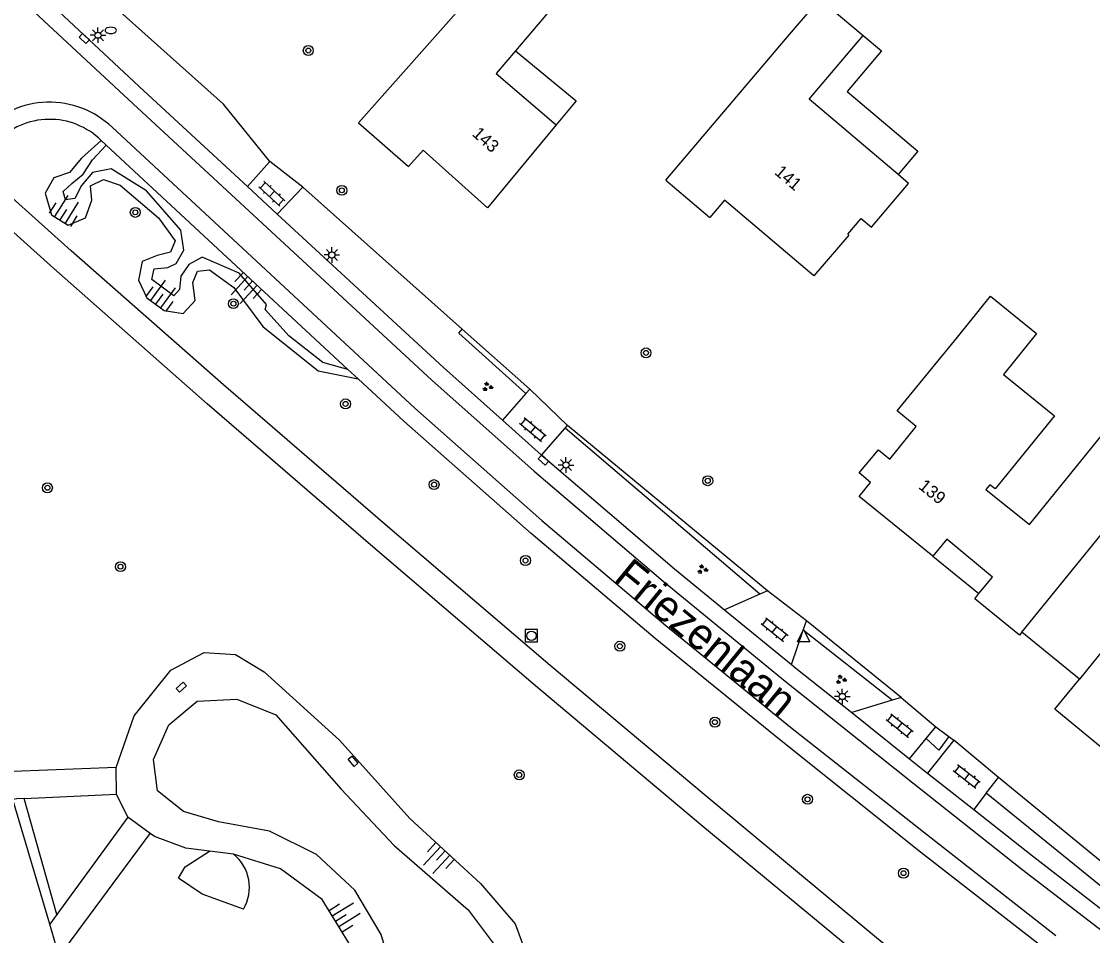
# Model space of a CAD drawing. Extents: x 131000 to 133013, y 393000 to 396501.
# Drawn here: x 131370.3 to 131456.4, y 396360.5 to 396434 of the extents above; entities that cross this region are included whole.
import ezdxf

# ---------------------------------------------------------------- set-up
doc = ezdxf.new("R2010")
doc.units = 0
for name, color, linetype in [('gg-afsc-erfafscheiding', 7, 'Continuous'), ('gg-afsc-hekwerk', 7, 'Continuous'), ('gg-anno-huisnummerreeks BGT', 7, 'Continuous'), ('gg-anno-openbare ruimte label', 7, 'Continuous'), ('gg-bbg-gedigitaliseerde bebouwing', 7, 'Continuous'), ('gg-bbg-hoofdgebouw', 7, 'Continuous'), ('gg-bbg-luifel en loopbrug', 7, 'Continuous'), ('gg-knt-bovenkant onderkant talud', 7, 'Continuous'), ('gg-knt-verharding', 7, 'Continuous'), ('gg-knt-verharding nz', 7, 'Continuous'), ('gt-grn-groengrens', 7, 'Continuous'), ('gt-symb-boom', 7, 'Continuous'), ('gt-symb-brandkraan', 7, 'Continuous'), ('gt-symb-groenvak', 7, 'Continuous'), ('gt-symb-klinker verharding', 7, 'Continuous'), ('gt-symb-kolk', 7, 'Continuous'), ('gt-symb-kolk center center', 7, 'Continuous'), ('gt-symb-lichtmast', 7, 'Continuous'), ('gt-symb-rioolschacht', 7, 'Continuous'), ('gt-symb-talud symbool', 7, 'Continuous'), ('gt-symb-waterafsluiter', 7, 'Continuous')]:
    doc.layers.add(name, color=color, linetype=linetype)

# ---------------------------------------------------------------- blocks, each defined once
blk = doc.blocks.new('gt0-BOOM')
at = {"layer": 'gt-symb-boom'}
for radius in [0.4, 0.2]:
    blk.add_circle((0, 0), radius, dxfattribs=at)
blk = doc.blocks.new('gt0-KOLK')
at = {"layer": 'gt-symb-kolk'}
blk.add_lwpolyline([(0, 0), (0.375, 0), (0.375, 0.4), (-0.375, 0.4), (-0.375, 0), (0, 0)], dxfattribs=at)
blk = doc.blocks.new('gt0-LMAST')
at = {"layer": 'gt-symb-lichtmast'}
for p, q in [((-0.182, 0.173), (-0.447, 0.438)), ((-0.005, 0.246), (-0.005, 0.621)), ((0.172, 0.173), (0.437, 0.438)), ((-0.255, -0.004), (-0.63, -0.004)), ((-0.182, -0.181), (-0.447, -0.446)), ((-0.005, -0.254), (-0.005, -0.629)), ((0.437, -0.446), (0.172, -0.181)), ((0.245, -0.004), (0.62, -0.004))]:
    blk.add_line(p, q, dxfattribs=at)
blk.add_circle((-0.005, -0.004), 0.25, dxfattribs=at)
blk = doc.blocks.new('gt0-BR')
at = {"layer": 'gt-symb-brandkraan'}
for centre, radius, start, end in [((-0.244, 0), 0.206, 107.56694, 252.43307), ((0.599, -2.664), 3, 106.89205, 107.56694), ((0, -0.691), 0.938, 73.10799, 106.89205), ((-0.599, -2.664), 3, 72.43309, 73.10799), ((0.244, 0), 0.206, 287.56695, 72.43309), ((0.599, 2.664), 3, 252.43307, 253.10797), ((0, 0.691), 0.938, 253.10797, 286.89206), ((-0.599, 2.664), 3, 286.89206, 287.56695)]:
    blk.add_arc(centre, radius, start, end, dxfattribs=at)
blk = doc.blocks.new('gt0-TALUD_1')
at = {"layer": 'gt-symb-talud symbool'}
for p, q in [((-1, -1), (-1, 0)), ((-0.5, -2), (-0.5, 0)), ((0, -1), (0, 0)), ((0.5, -2), (0.5, 0)), ((1, -1), (1, 0))]:
    blk.add_line(p, q, dxfattribs=at)
blk = doc.blocks.new('gt0-KL1')
at = {"layer": 'gt-symb-klinker verharding'}
for p, q in [((-1.15, 0.3), (1.15, 0.3)), ((-1, -0.3), (-1, 0.3)), ((-0.5, 0.3), (-0.5, 0.45)), ((0, -0.3), (0, 0.3)), ((0.5, 0.3), (0.5, 0.45)), ((1, -0.3), (1, 0.3)), ((-1.15, -0.3), (1.15, -0.3)), ((-0.5, -0.45), (-0.5, -0.3)), ((0.5, -0.45), (0.5, -0.3))]:
    blk.add_line(p, q, dxfattribs=at)
blk = doc.blocks.new('gt0-GRVAK')
at = {"layer": 'gt-symb-groenvak'}
for p, q in [((-0.11, 0.189), (-0.228, 0.24)), ((-0.182, 0.153), (0.088, 0.153)), ((-0.091, 0.211), (-0.156, 0.322)), ((-0.047, 0.214), (-0.047, 0.393)), ((-0.004, 0.211), (0.061, 0.322)), ((0.015, 0.189), (0.133, 0.24)), ((0.262, -0.052), (0.197, 0.059)), ((0.305, -0.049), (0.305, 0.13)), ((0.349, -0.052), (0.414, 0.059)), ((-0.245, -0.228), (-0.363, -0.177)), ((-0.318, -0.264), (-0.047, -0.264)), ((-0.226, -0.206), (-0.291, -0.095)), ((-0.183, -0.203), (-0.183, -0.024)), ((-0.139, -0.206), (-0.074, -0.095)), ((-0.12, -0.228), (-0.002, -0.177)), ((0.243, -0.074), (0.125, -0.023)), ((0.17, -0.11), (0.441, -0.11)), ((0.368, -0.074), (0.486, -0.023))]:
    blk.add_line(p, q, dxfattribs=at)
blk = doc.blocks.new('gt0-KOLKCC')
at = {"layer": 'gt-symb-kolk center center'}
blk.add_lwpolyline([(-0.375, 0.2), (0.375, 0.2), (0.375, -0.2), (-0.375, -0.2)], close=True, dxfattribs=at)
blk = doc.blocks.new('gt0-WAFSL')
at = {"layer": 'gt-symb-waterafsluiter'}
for p, q in [((-0.5, -0.333), (0, 0.667)), ((0, 0.667), (0.5, -0.333)), ((0.5, -0.333), (-0.5, -0.333))]:
    blk.add_line(p, q, dxfattribs=at)
blk = doc.blocks.new('gt0-RS')
at = {"layer": 'gt-symb-rioolschacht'}
blk.add_lwpolyline([(-0.5, -0.5), (0.5, -0.5), (0.5, 0.5), (-0.5, 0.5)], close=True, dxfattribs=at)
blk.add_circle((0, 0), 0.375, dxfattribs=at)

msp = doc.modelspace()

# ---------------------------------------------------------------- linework, layer by layer
at = {"layer": 'gg-afsc-erfafscheiding'}
for p, q in [((131390.276, 396422.699), (131386.569, 396427.3)), ((131405.732, 396409.242), (131392.914, 396420.635)), ((131411.156, 396404.422), (131405.732, 396409.242)), ((131430.253, 396388.229), (131414.194, 396401.499)), ((131440.975, 396379.662), (131433.379, 396385.818)), ((131440.975, 396379.662), (131443.774, 396377.308)), ((131459.468, 396364.463), (131448.798, 396373.248))]:
    msp.add_line(p, q, dxfattribs=at)
at = {"layer": 'gg-afsc-hekwerk'}
for p, q in [((131386.569, 396427.3), (131375.736, 396437.001)), ((131455.295, 396381.122), (131450.686, 396384.915))]:
    msp.add_line(p, q, dxfattribs=at)
at = {"layer": 'gg-bbg-gedigitaliseerde bebouwing'}
for p, q in [((131422.08, 396421.2), (131431.697, 396432.534)), ((131413.283, 396425.658), (131407.76, 396418.97)), ((131440.653, 396402.68), (131445.503, 396408.603)), ((131449.191, 396405.609), (131453.292, 396402.281)), ((131447.792, 396396.375), (131451.276, 396393.549)), ((131450.686, 396384.915), (131458.103, 396394.06))]:
    msp.add_line(p, q, dxfattribs=at)
for points in [[(131411.796, 396442.059), (131415.917, 396438.564), (131410.011, 396431.602)], [(131431.697, 396432.534), (131434.447, 396435.775), (131437.931, 396432.818)], [(131440.728, 396421.647), (131433.591, 396427.703), (131437.931, 396432.818)], [(131410.011, 396431.602), (131408.458, 396429.772), (131413.283, 396425.658)], [(131438.6, 396417.42), (131441.576, 396420.928), (131440.728, 396421.647)], [(131445.503, 396408.603), (131448.159, 396411.877), (131451.848, 396408.883), (131449.191, 396405.609)], [(131451.276, 396393.549), (131459.633, 396403.853), (131463.007, 396401.116)], [(131453.292, 396402.281), (131448.524, 396396.403), (131448.096, 396396.75), (131447.792, 396396.375)], [(131464.111, 396369.842), (131472.818, 396380.576), (131461.981, 396389.366), (131455.295, 396381.122)]]:
    msp.add_lwpolyline(points, dxfattribs=at)
at = {"layer": 'gg-bbg-hoofdgebouw'}
for p, q in [((131397.39, 396425.81), (131411.796, 396442.059)), ((131422.08, 396421.2), (131425.615, 396418.202))]:
    msp.add_line(p, q, dxfattribs=at)
for points in [[(131397.39, 396425.81), (131401.41, 396422.31), (131402.58, 396423.62), (131407.76, 396418.97)], [(131436.686, 396416.867), (131436.781, 396416.787), (131433.967, 396413.511), (131426.799, 396419.599), (131425.615, 396418.202)], [(131436.686, 396416.867), (131437.76, 396418.13), (131438.6, 396417.42)], [(131443.532, 396391.002), (131437.614, 396395.802), (131438.508, 396396.936), (131437.616, 396397.698), (131439.15, 396399.56), (131440.076, 396398.797), (131442.179, 396401.412), (131440.653, 396402.68)], [(131447.23, 396388.002), (131448.312, 396389.331), (131444.641, 396392.368), (131443.532, 396391.002)], [(131450.686, 396384.915), (131450.483, 396384.665), (131446.893, 396387.588), (131447.23, 396388.002)], [(131464.111, 396369.842), (131453.329, 396378.718), (131455.295, 396381.122)]]:
    msp.add_lwpolyline(points, dxfattribs=at)
at = {"layer": 'gg-bbg-luifel en loopbrug'}
msp.add_line((131443.532, 396391.002), (131447.23, 396388.002), dxfattribs=at)
for points in [[(131437.931, 396432.818), (131439.395, 396431.576), (131436.646, 396428.335)], [(131410.011, 396431.602), (131414.875, 396427.586), (131413.283, 396425.658)], [(131436.646, 396428.335), (131442.319, 396423.521), (131440.728, 396421.647)]]:
    msp.add_lwpolyline(points, dxfattribs=at)
at = {"layer": 'gg-knt-bovenkant onderkant talud'}
for p, q in [((131378.87, 396370.046), (131377.958, 396371.885)), ((131387.354, 396367.086), (131385.436, 396367.325))]:
    msp.add_line(p, q, dxfattribs=at)
for points in [[(131376.727, 396424.398), (131375.156, 396422.982), (131374.188, 396421.807), (131372.922, 396421.387), (131372.236, 396420.165), (131372.731, 396418.432), (131374.082, 396417.59), (131375.46, 396418.188), (131375.987, 396419.599), (131375.887, 396420.747), (131376.927, 396421.267), (131378.254, 396420.809), (131381.328, 396418.168), (131382.671, 396416.32), (131382.299, 396415.423), (131381.217, 396415.148), (131380.036, 396414.669), (131379.741, 396413.181), (131380.401, 396411.761), (131381.798, 396410.74), (131383.319, 396410.489), (131384.281, 396411.537), (131384.081, 396412.989), (131384.464, 396413.886), (131385.429, 396413.995), (131387.385, 396412.582), (131389.714, 396409.439), (131394.166, 396405.889), (131397.38, 396405.239)], [(131396.554, 396406.005), (131394.539, 396406.555), (131391.802, 396408.7), (131389.909, 396410.824), (131390.002, 396411.225), (131387.819, 396413.727), (131384.847, 396415.031), (131383.763, 396414.439), (131383.124, 396413.482), (131383.034, 396412.411), (131382.556, 396411.926), (131380.804, 396413.213), (131380.995, 396414.077), (131382.097, 396414.181), (131382.741, 396414.512), (131383.357, 396415.581), (131383.124, 396417.179), (131380.372, 396420.336), (131377.546, 396422.118), (131376.033, 396421.807), (131375.159, 396420.773), (131374.62, 396419.72), (131373.876, 396419.631), (131373.686, 396420.299), (131374.378, 396420.936), (131375.298, 396421.678), (131376.039, 396422.847), (131377.13, 396424.024)], [(131377.925, 396374.043), (131379.373, 396378.177), (131382.313, 396381.845), (131384.997, 396383.27), (131387.51, 396383.111), (131389.81, 396381.73), (131395.885, 396376.241), (131401.508, 396369.949), (131407.197, 396364.724), (131409.976, 396361.487), (131411.336, 396357.756), (131412.339, 396353.713), (131412.973, 396352.213)], [(131400.515, 396356.202), (131399.227, 396360.621), (131397.107, 396364.187), (131394.03, 396367.063), (131390.237, 396368.922), (131386.165, 396369.681), (131383.345, 396370.5), (131381.257, 396372.161), (131380.938, 396374.69), (131382.178, 396377.455), (131384.438, 396379.37), (131387.633, 396379.537), (131390.762, 396378.266), (131396.01, 396372.308), (131400.275, 396367.77), (131406.196, 396362.606), (131408.613, 396359.388)], [(131385.436, 396367.325), (131383.518, 396367.564), (131381.022, 396368.487), (131380.67, 396368.748)], [(131412.018, 396350.187), (131406.468, 396347.781), (131401.718, 396345.821), (131400.226, 396345.862), (131398.998, 396346.804), (131398.472, 396352.136), (131397.771, 396356.358), (131396.651, 396359.906), (131394.467, 396363.449), (131391.126, 396365.902), (131387.354, 396367.086)]]:
    msp.add_lwpolyline(points, dxfattribs=at)
at = {"layer": 'gg-knt-verharding'}
for p, q in [((131377.13, 396424.024), (131376.727, 396424.398)), ((131396.554, 396406.005), (131377.13, 396424.024)), ((131390.276, 396422.699), (131388.486, 396420.689)), ((131392.914, 396420.635), (131390.276, 396422.699)), ((131388.486, 396420.689), (131390.871, 396418.485)), ((131390.871, 396418.485), (131392.914, 396420.635)), ((131397.38, 396405.239), (131396.554, 396406.005)), ((131410.838, 396404.061), (131408.957, 396401.924)), ((131411.156, 396404.422), (131410.838, 396404.061)), ((131414.194, 396401.499), (131411.156, 396404.422)), ((131408.957, 396401.924), (131412.095, 396399.128)), ((131413.996, 396401.275), (131414.194, 396401.499)), ((131412.095, 396399.128), (131413.996, 396401.275)), ((131429.634, 396387.957), (131426.795, 396386.708)), ((131430.253, 396388.229), (131429.634, 396387.957)), ((131433.379, 396385.818), (131430.253, 396388.229)), ((131426.795, 396386.708), (131432.167, 396382.312)), ((131433.12, 396385.068), (131433.379, 396385.818)), ((131432.167, 396382.312), (131433.12, 396385.068)), ((131440.257, 396379.442), (131437.009, 396378.445)), ((131440.975, 396379.662), (131440.257, 396379.442)), ((131437.009, 396378.445), (131441.661, 396374.737)), ((131442.996, 396376.361), (131443.774, 396377.308)), ((131443.774, 396377.308), (131444.818, 396376.519)), ((131444.818, 396376.519), (131445.209, 396376.223)), ((131441.661, 396374.737), (131442.996, 396376.361)), ((131445.209, 396376.223), (131443.1, 396373.592)), ((131448.798, 396373.248), (131445.209, 396376.223)), ((131377.925, 396374.043), (131369.666, 396373.708)), ((131377.958, 396371.885), (131377.925, 396374.043)), ((131443.1, 396373.592), (131446.809, 396370.663)), ((131447.815, 396371.97), (131448.798, 396373.248)), ((131372.599, 396361.456), (131369.641, 396371.473)), ((131370.539, 396371.54), (131377.958, 396371.885)), ((131447.815, 396371.97), (131446.809, 396370.663)), ((131378.87, 396370.046), (131373.17, 396362.239)), ((131380.67, 396368.748), (131378.87, 396370.046)), ((131373.815, 396359.473), (131380.67, 396368.748)), ((131373.17, 396362.239), (131372.599, 396361.456))]:
    msp.add_line(p, q, dxfattribs=at)
for points in [[(131373.361, 396434.723), (131380.167, 396428.378), (131388.486, 396420.689)], [(131452.066, 396349.622), (131438.542, 396360.747), (131425.154, 396371.875), (131412.797, 396382.236), (131399.536, 396393.555), (131386.562, 396404.754), (131374.309, 396415.517), (131366.664, 396422.376)], [(131450.102, 396348.571), (131425.066, 396369.297), (131411.624, 396380.608), (131398.361, 396391.916), (131385.249, 396403.231), (131372.933, 396414.104), (131365.975, 396420.337)], [(131390.871, 396418.485), (131404.213, 396406.153), (131408.957, 396401.924)], [(131452.551, 396359.456), (131442.539, 396367.248), (131431.22, 396376.291), (131421.235, 396384.385), (131411.277, 396392.841), (131401.044, 396401.84), (131397.38, 396405.239)], [(131412.095, 396399.128), (131412.387, 396398.867), (131422.785, 396389.988), (131426.795, 396386.708)], [(131432.167, 396382.312), (131432.526, 396382.019), (131437.009, 396378.445)], [(131441.661, 396374.737), (131442.729, 396373.885), (131443.1, 396373.592)], [(131370.539, 396371.54), (131369.954, 396371.528), (131369.641, 396371.473)], [(131446.809, 396370.663), (131451.533, 396366.932), (131457.68, 396362.171)]]:
    msp.add_lwpolyline(points, dxfattribs=at)
msp.add_arc((131372.583, 396420.161), 5.927, 45.6349, 136.14822, dxfattribs=at)
at = {"layer": 'gg-knt-verharding nz'}
msp.add_line((131373.365, 396358.864), (131372.599, 396361.456), dxfattribs=at)
for points in [[(131301.761, 396500), (131345.213, 396458.991), (131379.299, 396427.327), (131403.291, 396405.14), (131411.498, 396397.826), (131421.858, 396388.994), (131431.66, 396380.976), (131441.912, 396372.797), (131450.669, 396365.87), (131461.738, 396357.399), (131467.913, 396352.723), (131484.435, 396340.152)], [(131377.606, 396425.447), (131401.918, 396402.897), (131412.128, 396393.883), (131422.084, 396385.45), (131432.085, 396377.285), (131443.379, 396368.389), (131453.403, 396360.541)]]:
    msp.add_lwpolyline(points, dxfattribs=at)
msp.add_arc((131372.578, 396420.192), 7.273, 46.26482, 136.97988, dxfattribs=at)
at = {"layer": 'gt-grn-groengrens'}
for p, q in [((131429.634, 396387.957), (131413.996, 396401.275)), ((131440.257, 396379.442), (131433.12, 396385.068)), ((131373.17, 396362.239), (131370.539, 396371.54)), ((131458.528, 396363.259), (131447.815, 396371.97))]:
    msp.add_line(p, q, dxfattribs=at)
for points in [[(131410.838, 396404.061), (131405.445, 396408.919), (131405.732, 396409.242)], [(131444.818, 396376.519), (131444.002, 396375.44), (131442.996, 396376.361)], [(131388.156, 396362.659), (131384.842, 396363.865), (131382.944, 396365.161), (131383.486, 396366.066), (131385.436, 396367.325)]]:
    msp.add_lwpolyline(points, dxfattribs=at)
msp.add_arc((131385.225, 396364.414), 3.416, 329.08608, 51.45072, dxfattribs=at)

# ---------------------------------------------------------------- block references
at = {"layer": 'gt-symb-boom'}
for p in [(131393.367, 396431.614), (131396.059, 396420.386), (131379.472, 396418.618), (131387.35, 396411.284), (131420.49, 396407.334), (131396.361, 396403.239), (131403.466, 396396.756), (131425.448, 396397.066), (131372.412, 396396.497), (131378.283, 396390.165), (131410.811, 396390.659), (131418.39, 396383.779), (131426.025, 396377.678), (131410.31, 396373.443), (131433.464, 396371.484), (131441.169, 396365.552)]:
    msp.add_blockref('gt0-BOOM', p, dxfattribs=at)
at = {"layer": 'gt-symb-brandkraan'}
msp.add_blockref('gt0-BR', (131377.503, 396433.23), dxfattribs=at)
at = {"layer": 'gt-symb-groenvak'}
for p in [(131407.758, 396404.611), (131425.01, 396389.945), (131436.142, 396381.098)]:
    msp.add_blockref('gt0-GRVAK', p, dxfattribs=at)
at = {"layer": 'gt-symb-klinker verharding'}
for p, rotation in [((131390.443, 396420.11), 136.98610658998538), ((131411.4, 396401.162), 140.27513746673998), ((131430.814, 396385.109), -38.46294706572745), ((131440.868, 396377.402), -38.46294706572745), ((131446.244, 396373.304), 142.39646300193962)]:
    msp.add_blockref('gt0-KL1', p, dxfattribs=dict(at, rotation=rotation))
at = {"layer": 'gt-symb-kolk'}
for p, rotation in [((131375.509, 396432.733), 136.92341045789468), ((131412.387, 396398.867), 138.28871881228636)]:
    msp.add_blockref('gt0-KOLK', p, dxfattribs=dict(at, rotation=rotation))
at = {"layer": 'gt-symb-kolk center center'}
for p, rotation in [((131383.172, 396380.498), 42.41427920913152), ((131396.956, 396374.544), -49.426714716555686)]:
    msp.add_blockref('gt0-KOLKCC', p, dxfattribs=dict(at, rotation=rotation))
at = {"layer": 'gt-symb-lichtmast'}
for p in [(131376.475, 396432.847), (131395.264, 396415.204), (131414.063, 396398.328), (131436.255, 396379.745)]:
    msp.add_blockref('gt0-LMAST', p, dxfattribs=at)
at = {"layer": 'gt-symb-rioolschacht'}
msp.add_blockref('gt0-RS', (131411.284, 396384.618), dxfattribs=at)
at = {"layer": 'gt-symb-talud symbool'}
for p, xscale, yscale, rotation in [((131373.407, 396418.011), 1.0003209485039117, 1.0003209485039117, 148.07354491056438), ((131388.886, 396413.119), 0.9993968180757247, 0.9993968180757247, -42.485794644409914), ((131381.099, 396411.251), 0.9996744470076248, 0.9996744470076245, 143.82935586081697), ((131404.352, 396367.337), 1.0000724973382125, 1.0000724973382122, -42.528044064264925), ((131395.559, 396361.678), 0.9999129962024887, 0.9999129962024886, 121.67131852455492)]:
    msp.add_blockref('gt0-TALUD_1', p, dxfattribs=dict(at, xscale=xscale, yscale=yscale, rotation=rotation))
at = {"layer": 'gt-symb-waterafsluiter'}
msp.add_blockref('gt0-WAFSL', (131433.146, 396384.457), dxfattribs=at)

# ---------------------------------------------------------------- texts
at = {"layer": 'gg-anno-huisnummerreeks BGT'}
for s, rotation, p in [('143', 318.1, (131406.462, 396424.838)), ('141', 319.5, (131430.751, 396421.743)), ('139', 321, (131442.308, 396396.5))]:
    msp.add_text(s, height=1, rotation=rotation, dxfattribs=at).set_placement(p)
at = {"layer": 'gg-anno-openbare ruimte label'}
msp.add_text('Friezenlaan', height=2.5, rotation=320.7, dxfattribs=at).set_placement((131417.757, 396389.056))

doc.saveas('drawing.dxf')
